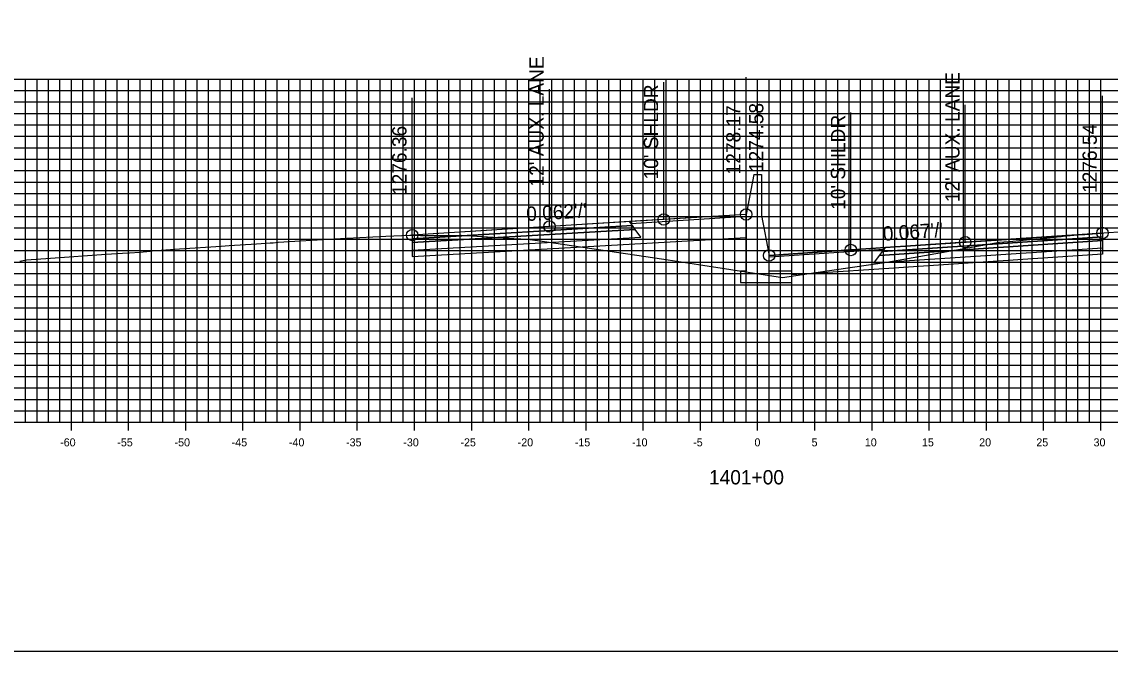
# Model space of a CAD drawing. Extents: x 674939 to 678919, y 750652 to 765176.
# Drawn here: x 678674.2 to 678769.4, y 756442.6 to 756497.6 of the extents above; entities that cross this region are included whole.
import ezdxf

# ---------------------------------------------------------------- set-up
doc = ezdxf.new("R2010")
doc.units = 0
for name, color, linetype in [('Level 10', 7, 'Continuous'), ('Level 17', 7, 'Continuous'), ('Level 18', 7, 'Continuous'), ('Level 19', 7, 'Continuous'), ('Level 20', 7, 'Continuous'), ('Level 22', 7, 'Continuous'), ('Level 23', 7, 'Continuous'), ('Level 4', 7, 'Continuous'), ('Level 8', 7, 'Continuous'), ('Level 9', 7, 'Continuous')]:
    doc.layers.add(name, color=color, linetype=linetype)

msp = doc.modelspace()

# ---------------------------------------------------------------- linework, layer by layer
at = {"layer": 'Level 10'}
msp.add_lwpolyline([(678674.034, 756476.641), (678674.614, 756476.738), (678676.721, 756476.9), (678681.573, 756477.243), (678683.014, 756477.346), (678683.61, 756477.372), (678684.529, 756477.426), (678684.813, 756477.454), (678685.123, 756477.483), (678685.435, 756477.513), (678685.585, 756477.527), (678687.979, 756477.703), (678691.642, 756477.956), (678692.33, 756477.993), (678694.72, 756478.148), (678695.927, 756478.241), (678696.186, 756478.246), (678696.619, 756478.287), (678701.481, 756478.574), (678706.013, 756478.816), (678708.118, 756478.918), (678708.334, 756478.915), (678708.469, 756478.914), (678708.5, 756478.915), (678709.061, 756478.889), (678709.94, 756478.876), (678710.501, 756478.866), (678711.06, 756478.883), (678711.941, 756478.888), (678712.575, 756478.891), (678712.605, 756478.894), (678717.21, 756478.627), (678718.441, 756478.555), (678719.904, 756478.338), (678730.339, 756476.798), (678733.736, 756476.271), (678740.716, 756475.206), (678743.62, 756475.631), (678749.815, 756476.541), (678756.918, 756477.796), (678759.669, 756478.284), (678760.844, 756478.394), (678765.008, 756478.795), (678765.008, 756478.795), (678765.057, 756478.794), (678765.249, 756478.815), (678766.183, 756478.899), (678766.76, 756478.958), (678767.144, 756478.975), (678768.12, 756479.043), (678768.685, 756479.092), (678768.791, 756479.101), (678770.528, 756479.221)], dxfattribs=at)
at = {"layer": 'Level 17'}
for points in [[(678738.203, 756484.217), (678737.533, 756480.717)], [(678738.203, 756484.217), (678738.203, 756484.217)], [(678738.203, 756484.217), (678738.863, 756484.217)], [(678738.863, 756484.217), (678738.863, 756480.633)], [(678737.533, 756480.717), (678737.533, 756475.758), (678737.033, 756475.758), (678737.033, 756474.758), (678741.533, 756474.758), (678741.533, 756475.758), (678739.533, 756475.758), (678739.533, 756477.133)], [(678738.863, 756480.633), (678739.533, 756477.133)]]:
    msp.add_lwpolyline(points, dxfattribs=at)
at = {"layer": 'Level 18'}
for points in [[(678737.533, 756480.717), (678730.334, 756480.273), (678720.334, 756479.656), (678708.334, 756478.915)], [(678768.685, 756479.092), (678756.685, 756478.285), (678746.685, 756477.613), (678739.533, 756477.133)]]:
    msp.add_lwpolyline(points, dxfattribs=at)
for points in [[(678727.452, 756479.927), (678737.533, 756480.557), (678737.533, 756480.717), (678727.334, 756480.088)], [(678708.334, 756478.915), (678708.334, 756478.585), (678727.584, 756479.748), (678727.334, 756480.088)], [(678768.685, 756479.092), (678768.685, 756478.762), (678749.435, 756477.475), (678749.685, 756477.815)], [(678749.568, 756477.655), (678739.533, 756476.973), (678739.533, 756477.133), (678749.685, 756477.815)]]:
    msp.add_lwpolyline(points, close=True, dxfattribs=at)
at = {"layer": 'Level 19'}
for points in [[(678708.334, 756478.585), (678708.334, 756478.255), (678727.834, 756479.408), (678727.584, 756479.748)], [(678708.334, 756478.255), (678708.334, 756477.595), (678728.334, 756478.728), (678727.834, 756479.408)], [(678768.685, 756478.432), (678768.685, 756477.772), (678748.685, 756476.455), (678749.185, 756477.135)], [(678768.685, 756478.762), (678768.685, 756478.432), (678749.185, 756477.135), (678749.435, 756477.475)]]:
    msp.add_lwpolyline(points, close=True, dxfattribs=at)
for points in [[(678728.334, 756478.188), (678737.533, 756478.708)], [(678708.334, 756477.595), (678708.334, 756477.055), (678728.334, 756478.188)], [(678768.685, 756477.772), (678768.687, 756477.232), (678748.685, 756475.915)], [(678748.685, 756475.915), (678741.533, 756475.444)]]:
    msp.add_lwpolyline(points, dxfattribs=at)
at = {"layer": 'Level 20'}
for p, q in [((678638.533, 756492.551), (678838.533, 756492.551)), ((678674.533, 756462.551), (678674.533, 756492.551)), ((678675.533, 756462.551), (678675.533, 756492.551)), ((678676.533, 756462.551), (678676.533, 756492.551)), ((678677.533, 756462.551), (678677.533, 756492.551)), ((678678.533, 756462.551), (678678.533, 756492.551)), ((678679.533, 756462.551), (678679.533, 756492.551)), ((678680.533, 756462.551), (678680.533, 756492.551)), ((678681.533, 756462.551), (678681.533, 756492.551)), ((678682.533, 756462.551), (678682.533, 756492.551)), ((678683.533, 756462.551), (678683.533, 756492.551)), ((678684.533, 756462.551), (678684.533, 756492.551)), ((678685.533, 756462.551), (678685.533, 756492.551)), ((678686.533, 756462.551), (678686.533, 756492.551)), ((678687.533, 756462.551), (678687.533, 756492.551)), ((678688.533, 756462.551), (678688.533, 756492.551)), ((678689.533, 756462.551), (678689.533, 756492.551)), ((678690.533, 756462.551), (678690.533, 756492.551)), ((678691.533, 756462.551), (678691.533, 756492.551)), ((678692.533, 756462.551), (678692.533, 756492.551)), ((678693.533, 756462.551), (678693.533, 756492.551)), ((678694.533, 756462.551), (678694.533, 756492.551)), ((678695.533, 756462.551), (678695.533, 756492.551)), ((678696.533, 756462.551), (678696.533, 756492.551)), ((678697.533, 756462.551), (678697.533, 756492.551)), ((678698.533, 756462.551), (678698.533, 756492.551)), ((678699.533, 756462.551), (678699.533, 756492.551)), ((678700.533, 756462.551), (678700.533, 756492.551)), ((678701.533, 756462.551), (678701.533, 756492.551)), ((678702.533, 756462.551), (678702.533, 756492.551)), ((678703.533, 756462.551), (678703.533, 756492.551)), ((678704.533, 756462.551), (678704.533, 756492.551)), ((678705.533, 756462.551), (678705.533, 756492.551)), ((678706.533, 756462.551), (678706.533, 756492.551)), ((678707.533, 756462.551), (678707.533, 756492.551)), ((678708.533, 756462.551), (678708.533, 756492.551)), ((678709.533, 756462.551), (678709.533, 756492.551)), ((678710.533, 756462.551), (678710.533, 756492.551)), ((678711.533, 756462.551), (678711.533, 756492.551)), ((678712.533, 756462.551), (678712.533, 756492.551)), ((678713.533, 756462.551), (678713.533, 756492.551)), ((678714.533, 756462.551), (678714.533, 756492.551)), ((678715.533, 756462.551), (678715.533, 756492.551)), ((678716.533, 756462.551), (678716.533, 756492.551)), ((678717.533, 756462.551), (678717.533, 756492.551)), ((678718.533, 756462.551), (678718.533, 756492.551)), ((678719.533, 756462.551), (678719.533, 756492.551)), ((678720.533, 756462.551), (678720.533, 756492.551)), ((678721.533, 756462.551), (678721.533, 756492.551)), ((678722.533, 756462.551), (678722.533, 756492.551)), ((678723.533, 756462.551), (678723.533, 756492.551)), ((678724.533, 756462.551), (678724.533, 756492.551)), ((678725.533, 756462.551), (678725.533, 756492.551)), ((678726.533, 756462.551), (678726.533, 756492.551)), ((678727.533, 756462.551), (678727.533, 756492.551)), ((678728.533, 756462.551), (678728.533, 756492.551)), ((678729.533, 756462.551), (678729.533, 756492.551)), ((678730.533, 756462.551), (678730.533, 756492.551)), ((678731.533, 756462.551), (678731.533, 756492.551)), ((678732.533, 756462.551), (678732.533, 756492.551)), ((678733.533, 756462.551), (678733.533, 756492.551)), ((678734.533, 756462.551), (678734.533, 756492.551)), ((678735.533, 756462.551), (678735.533, 756492.551)), ((678736.533, 756462.551), (678736.533, 756492.551)), ((678737.533, 756462.551), (678737.533, 756492.551)), ((678738.533, 756462.551), (678738.533, 756492.551)), ((678739.533, 756462.551), (678739.533, 756492.551)), ((678740.533, 756462.551), (678740.533, 756492.551)), ((678741.533, 756462.551), (678741.533, 756492.551)), ((678742.533, 756462.551), (678742.533, 756492.551)), ((678743.533, 756462.551), (678743.533, 756492.551)), ((678744.533, 756462.551), (678744.533, 756492.551)), ((678745.533, 756462.551), (678745.533, 756492.551)), ((678746.533, 756462.551), (678746.533, 756492.551)), ((678747.533, 756462.551), (678747.533, 756492.551)), ((678748.533, 756462.551), (678748.533, 756492.551)), ((678749.533, 756462.551), (678749.533, 756492.551)), ((678750.533, 756462.551), (678750.533, 756492.551)), ((678751.533, 756462.551), (678751.533, 756492.551)), ((678752.533, 756462.551), (678752.533, 756492.551)), ((678753.533, 756462.551), (678753.533, 756492.551)), ((678754.533, 756462.551), (678754.533, 756492.551)), ((678755.533, 756462.551), (678755.533, 756492.551)), ((678756.533, 756462.551), (678756.533, 756492.551)), ((678757.533, 756462.551), (678757.533, 756492.551)), ((678758.533, 756462.551), (678758.533, 756492.551)), ((678759.533, 756462.551), (678759.533, 756492.551)), ((678760.533, 756462.551), (678760.533, 756492.551)), ((678761.533, 756462.551), (678761.533, 756492.551)), ((678762.533, 756462.551), (678762.533, 756492.551)), ((678763.533, 756462.551), (678763.533, 756492.551)), ((678764.533, 756462.551), (678764.533, 756492.551)), ((678765.533, 756462.551), (678765.533, 756492.551)), ((678766.533, 756462.551), (678766.533, 756492.551)), ((678767.533, 756462.551), (678767.533, 756492.551)), ((678768.533, 756462.551), (678768.533, 756492.551)), ((678638.533, 756491.551), (678838.533, 756491.551)), ((678638.533, 756490.551), (678838.533, 756490.551)), ((678638.533, 756489.551), (678838.533, 756489.551)), ((678638.533, 756488.551), (678838.533, 756488.551)), ((678638.533, 756487.551), (678838.533, 756487.551)), ((678638.533, 756486.551), (678838.533, 756486.551)), ((678638.533, 756485.551), (678838.533, 756485.551)), ((678638.533, 756484.551), (678838.533, 756484.551)), ((678638.533, 756483.551), (678838.533, 756483.551)), ((678638.533, 756482.551), (678838.533, 756482.551)), ((678638.533, 756481.551), (678838.533, 756481.551)), ((678638.533, 756480.551), (678838.533, 756480.551)), ((678638.533, 756479.551), (678838.533, 756479.551)), ((678638.533, 756478.551), (678838.533, 756478.551)), ((678638.533, 756477.551), (678838.533, 756477.551)), ((678638.533, 756476.551), (678838.533, 756476.551)), ((678638.533, 756475.551), (678838.533, 756475.551)), ((678638.533, 756474.551), (678838.533, 756474.551)), ((678638.533, 756473.551), (678838.533, 756473.551)), ((678638.533, 756472.551), (678838.533, 756472.551)), ((678638.533, 756471.551), (678838.533, 756471.551)), ((678638.533, 756470.551), (678838.533, 756470.551)), ((678638.533, 756469.551), (678838.533, 756469.551)), ((678638.533, 756468.551), (678838.533, 756468.551)), ((678638.533, 756467.551), (678838.533, 756467.551)), ((678638.533, 756466.551), (678838.533, 756466.551)), ((678638.533, 756465.551), (678838.533, 756465.551)), ((678638.533, 756464.551), (678838.533, 756464.551)), ((678638.533, 756463.551), (678838.533, 756463.551)), ((678638.533, 756462.551), (678838.533, 756462.551))]:
    msp.add_line(p, q, dxfattribs=at)
at = {"layer": 'Level 23'}
for p, q in [((678737.533, 756480.717), (678737.533, 756492.717)), ((678720.334, 756479.656), (678720.334, 756491.656)), ((678730.334, 756480.273), (678730.334, 756492.273)), ((678708.334, 756478.915), (678708.334, 756490.915)), ((678768.685, 756479.092), (678768.685, 756491.092)), ((678756.685, 756478.285), (678756.685, 756490.285)), ((678739.533, 756477.133), (678739.533, 756489.133)), ((678746.685, 756477.613), (678746.685, 756489.613))]:
    msp.add_line(p, q, dxfattribs=at)
at = {"layer": 'Level 4'}
msp.add_lwpolyline([(678578.533, 756442.551), (678918.533, 756442.551), (678918.533, 756662.551), (678578.533, 756662.551)], close=True, dxfattribs=at)
for centre in [(678737.533, 756480.717), (678720.334, 756479.656), (678730.334, 756480.273), (678708.334, 756478.915), (678768.685, 756479.092), (678756.685, 756478.285), (678739.533, 756477.133), (678746.685, 756477.613)]:
    msp.add_circle(centre, 0.5, dxfattribs=at)
at = {"layer": 'Level 8'}
for p, q in [((678678.533, 756461.851), (678678.533, 756463.251)), ((678683.533, 756461.851), (678683.533, 756463.251)), ((678688.533, 756461.851), (678688.533, 756463.251)), ((678693.533, 756461.851), (678693.533, 756463.251)), ((678698.533, 756461.851), (678698.533, 756463.251)), ((678703.533, 756461.851), (678703.533, 756463.251)), ((678708.533, 756461.851), (678708.533, 756463.251)), ((678713.533, 756461.851), (678713.533, 756463.251)), ((678718.533, 756461.851), (678718.533, 756463.251)), ((678723.533, 756461.851), (678723.533, 756463.251)), ((678728.533, 756461.851), (678728.533, 756463.251)), ((678733.533, 756461.851), (678733.533, 756463.251)), ((678738.533, 756461.851), (678738.533, 756463.251)), ((678743.533, 756461.851), (678743.533, 756463.251)), ((678748.533, 756461.851), (678748.533, 756463.251)), ((678753.533, 756461.851), (678753.533, 756463.251)), ((678758.533, 756461.851), (678758.533, 756463.251)), ((678763.533, 756461.851), (678763.533, 756463.251)), ((678768.533, 756461.851), (678768.533, 756463.251)), ((678638.533, 756462.551), (678838.533, 756462.551))]:
    msp.add_line(p, q, dxfattribs=at)

# ---------------------------------------------------------------- texts
at = {"layer": 'Level 22'}
for s, rotation, p in [("0.062'/'", 3.53109, (678718.343, 756480.134)), ("0.067'/'", 3.84402, (678749.516, 756478.405))]:
    msp.add_text(s, height=1.25, rotation=rotation, dxfattribs=at).set_placement(p)
at = {"layer": 'Level 23'}
for s, p in [("12' AUX. LANE", (678719.834, 756483.156)), ("12' AUX. LANE", (678756.185, 756481.785)), ("10' SHLDR", (678729.834, 756483.773)), ('1278.17', (678737.033, 756484.217)), ('1274.58', (678739.033, 756484.416)), ("10' SHLDR", (678746.185, 756481.113)), ('1276.36', (678707.834, 756482.415)), ('1276.54', (678768.185, 756482.592))]:
    msp.add_text(s, height=1.25, rotation=90, dxfattribs=at).set_placement(p)
at = {"layer": 'Level 9'}
for s, height, p in [('-60', 0.7, (678677.552, 756460.451)), ('-55', 0.7, (678682.546, 756460.451)), ('-50', 0.7, (678687.552, 756460.451)), ('-45', 0.7, (678692.546, 756460.451)), ('-40', 0.7, (678697.552, 756460.451)), ('-35', 0.7, (678702.546, 756460.451)), ('-30', 0.7, (678707.552, 756460.451)), ('-25', 0.7, (678712.546, 756460.451)), ('-20', 0.7, (678717.552, 756460.451)), ('-15', 0.7, (678722.546, 756460.451)), ('-10', 0.7, (678727.552, 756460.451)), ('-5', 0.7, (678732.896, 756460.451)), ('0', 0.7, (678738.252, 756460.451)), ('5', 0.7, (678743.246, 756460.451)), ('10', 0.7, (678747.902, 756460.451)), ('15', 0.7, (678752.896, 756460.451)), ('20', 0.7, (678757.902, 756460.451)), ('25', 0.7, (678762.896, 756460.451)), ('30', 0.7, (678767.902, 756460.451)), ('1401+00', 1.25, (678734.281, 756457.126))]:
    msp.add_text(s, height=height, dxfattribs=at).set_placement(p)

doc.saveas('drawing.dxf')
